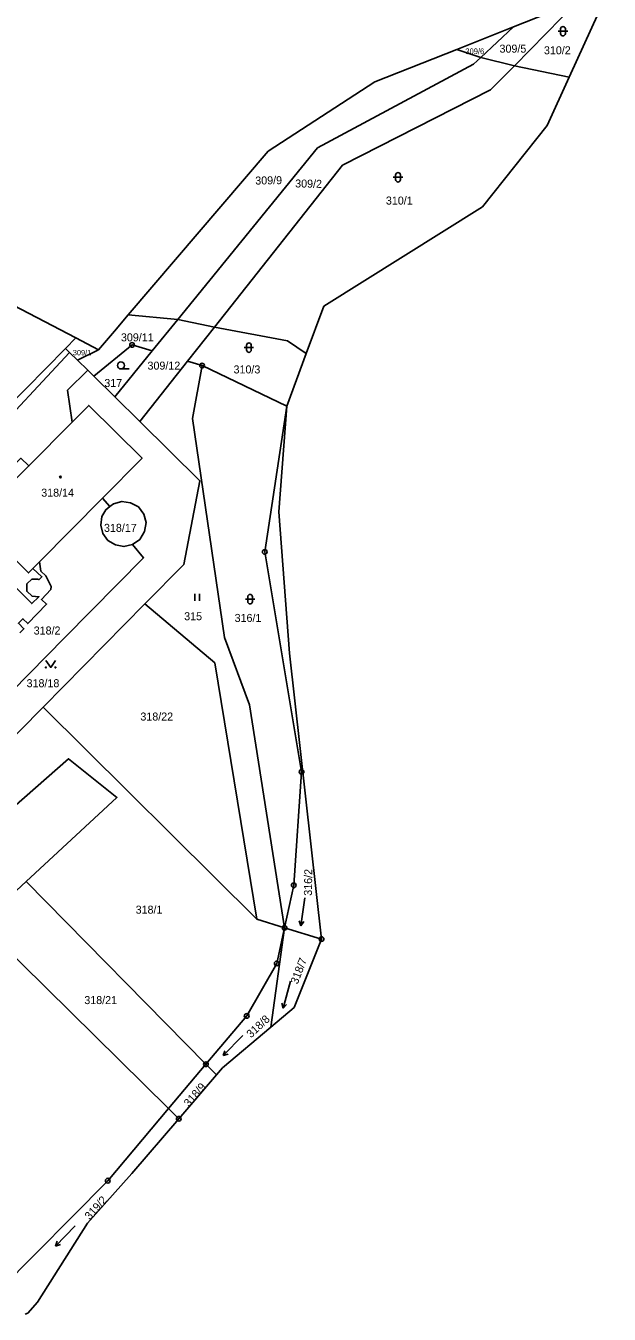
# Model space of a CAD drawing. Extents: x -562167 to -556918, y -1077891 to -1070763.
# Drawn here: x -557456.2 to -557332.3, y -1072904.2 to -1072630.6 of the extents above; entities that cross this region are included whole.
import ezdxf

# ---------------------------------------------------------------- set-up
doc = ezdxf.new("R2010")
doc.units = 0
for name, color, linetype in [('Hranice parcel', 7, 'Continuous'), ('Parcelní čísla', 7, 'Continuous'), ('Vnitřní kresba', 7, 'Continuous'), ('Značky bodu BP', 7, 'Continuous'), ('Značky budov', 7, 'Continuous'), ('Značky kultur', 7, 'Continuous')]:
    doc.layers.add(name, color=color, linetype=linetype)

msp = doc.modelspace()

# ---------------------------------------------------------------- linework, layer by layer
at = {"layer": 'Hranice parcel'}
for p, q in [((-557332.32, -1072622.85), (-557340.85, -1072641.58)), ((-557352.62, -1072630.87), (-557340.26, -1072625.99)), ((-557352.47, -1072639.11), (-557339.13, -1072625.54)), ((-557364.7, -1072635.65), (-557352.62, -1072630.87)), ((-557352.62, -1072630.87), (-557359.62, -1072637.35)), ((-557382.07, -1072642.51), (-557364.7, -1072635.65)), ((-557364.7, -1072635.65), (-557359.62, -1072637.35)), ((-557352.47, -1072639.11), (-557359.62, -1072637.35)), ((-557340.85, -1072641.58), (-557352.47, -1072639.11)), ((-557404.74, -1072657.28), (-557382.07, -1072642.51)), ((-557434.46, -1072692.04), (-557404.74, -1072657.28)), ((-557359.26, -1072669.07), (-557392.92, -1072690.18)), ((-557434.46, -1072692.04), (-557423.96, -1072693.04)), ((-557392.92, -1072690.18), (-557396.66, -1072700.25)), ((-557429.36, -1072699.68), (-557423.96, -1072693.04)), ((-557423.96, -1072693.04), (-557416.16, -1072694.6)), ((-557421.91, -1072701.87), (-557416.16, -1072694.6)), ((-557447.77, -1072699.14), (-557445.58, -1072696.93)), ((-557440.77, -1072699.43), (-557445.58, -1072696.93)), ((-557447.77, -1072699.14), (-557460.36, -1072711.9)), ((-557446.92, -1072699.98), (-557447.77, -1072699.14)), ((-557445.22, -1072701.66), (-557446.92, -1072699.98)), ((-557445.22, -1072701.66), (-557440.77, -1072699.43)), ((-557437.31, -1072709.46), (-557429.36, -1072699.68)), ((-557396.66, -1072700.25), (-557400.82, -1072711.44)), ((-557443.08, -1072703.76), (-557445.22, -1072701.66)), ((-557421.91, -1072701.87), (-557432.03, -1072714.67)), ((-557418.79, -1072702.79), (-557421.91, -1072701.87)), ((-557400.82, -1072711.44), (-557418.79, -1072702.79)), ((-557441.8, -1072705.03), (-557443.08, -1072703.76)), ((-557441.8, -1072705.03), (-557437.31, -1072709.46)), ((-557432.03, -1072714.67), (-557437.31, -1072709.46)), ((-557405.48, -1072742.35), (-557400.82, -1072711.44)), ((-557402.51, -1072733.82), (-557400.82, -1072711.44)), ((-557439.97, -1072730.97), (-557453.29, -1072744.45)), ((-557438.36, -1072732.7), (-557439.97, -1072730.97)), ((-557454.7, -1072745.88), (-557453.29, -1072744.45)), ((-557452.57, -1072775.3), (-557430.94, -1072753.39)), ((-557472.93, -1072795.94), (-557452.57, -1072775.3)), ((-557407.13, -1072820.36), (-557452.57, -1072775.3)), ((-557456.12, -1072812.33), (-557465.79, -1072821.3)), ((-557456.12, -1072812.33), (-557417.97, -1072851.16)), ((-557401.28, -1072822.16), (-557399.33, -1072813.16)), ((-557407.13, -1072820.36), (-557401.28, -1072822.16)), ((-557425.92, -1072860.58), (-557465.3, -1072821.8)), ((-557401.28, -1072822.16), (-557404.18, -1072843.27)), ((-557401.28, -1072822.16), (-557402.93, -1072829.74)), ((-557401.28, -1072822.16), (-557393.4, -1072824.58)), ((-557417.97, -1072851.16), (-557425.92, -1072860.58)), ((-557417.97, -1072851.16), (-557415.72, -1072853.38)), ((-557423.73, -1072862.73), (-557415.72, -1072853.38)), ((-557423.73, -1072862.73), (-557425.92, -1072860.58))]:
    msp.add_line(p, q, dxfattribs=at)
for points in [[(-557359.62, -1072637.35), (-557361.15, -1072638.77), (-557394.28, -1072656.57), (-557423.96, -1072693.04)], [(-557416.16, -1072694.6), (-557388.99, -1072660.25), (-557357.53, -1072644.27), (-557352.47, -1072639.11)], [(-557340.85, -1072641.58), (-557345.5, -1072651.8), (-557359.26, -1072669.07)], [(-557490.6, -1072673.36), (-557488.7, -1072674.49), (-557445.58, -1072696.93)], [(-557440.77, -1072699.43), (-557437.4, -1072695.48), (-557434.46, -1072692.04)], [(-557416.16, -1072694.6), (-557400.62, -1072697.54), (-557396.66, -1072700.25)], [(-557446.92, -1072699.98), (-557465.08, -1072719.43), (-557500.48, -1072755.79), (-557502.8, -1072760.55), (-557502.91, -1072766.76), (-557500.58, -1072771.26), (-557489.31, -1072782.32), (-557483.73, -1072785.87), (-557478.26, -1072786.97), (-557474.4, -1072786.11), (-557470.69, -1072783.59), (-557447.96, -1072760.51), (-557431.22, -1072743.59), (-557433.54, -1072740.77)], [(-557429.36, -1072699.68), (-557433.66, -1072698.41), (-557441.8, -1072705.03)], [(-557401.28, -1072822.16), (-557408.69, -1072774.83), (-557414.04, -1072760.55), (-557420.81, -1072714.01), (-557418.79, -1072702.79)], [(-557446.36, -1072714.81), (-557447.35, -1072708.02), (-557443.08, -1072703.76)], [(-557439.97, -1072730.97), (-557431.52, -1072722.42), (-557442.85, -1072711.25), (-557446.36, -1072714.81)], [(-557467.04, -1072735.58), (-557461.19, -1072729.74), (-557462.29, -1072728.68), (-557460.89, -1072727.32), (-557461.5, -1072726.68), (-557457.27, -1072722.46), (-557455.57, -1072724.11), (-557446.36, -1072714.81)], [(-557432.03, -1072714.67), (-557419.25, -1072727.28), (-557422.67, -1072745.01), (-557430.94, -1072753.39)], [(-557433.54, -1072740.77), (-557435.39, -1072741.23), (-557437.18, -1072740.84), (-557438.82, -1072739.93), (-557439.87, -1072738.43), (-557440.27, -1072736.66), (-557440.09, -1072734.83), (-557439.25, -1072733.39), (-557438.36, -1072732.7)], [(-557433.54, -1072740.77), (-557431.98, -1072739.7), (-557431.01, -1072738), (-557430.69, -1072736.13), (-557431.18, -1072734.33), (-557432.3, -1072732.76), (-557433.96, -1072731.97), (-557435.83, -1072731.62), (-557437.6, -1072732.12), (-557438.36, -1072732.7)], [(-557467.04, -1072735.58), (-557455.64, -1072746.83), (-557454.7, -1072745.88)], [(-557393.4, -1072824.58), (-557400.25, -1072763.87), (-557402.51, -1072733.82)], [(-557454.7, -1072745.88), (-557452.81, -1072747.62), (-557453.45, -1072748.27), (-557453.58, -1072748.16), (-557454.98, -1072748.15), (-557456.02, -1072749.17), (-557456.01, -1072750.7), (-557454.88, -1072751.76), (-557453.45, -1072751.87), (-557454.96, -1072753.33), (-557464.66, -1072743.79)], [(-557453.29, -1072744.45), (-557453.02, -1072746.45), (-557451.98, -1072747.45), (-557450.82, -1072749.71), (-557450.91, -1072750.32), (-557452.9, -1072752.46), (-557451.8, -1072753.44), (-557455.82, -1072757.58), (-557456.84, -1072756.55), (-557457.79, -1072757.52), (-557456.62, -1072758.67), (-557457.5, -1072759.55)], [(-557399.33, -1072813.16), (-557397.67, -1072789.06), (-557405.48, -1072742.35)], [(-557430.94, -1072753.39), (-557416.06, -1072765.93), (-557407.13, -1072820.36)], [(-557465.93, -1072802.74), (-557447.15, -1072786.3), (-557436.87, -1072794.48), (-557456.12, -1072812.33)], [(-557404.18, -1072843.27), (-557399.24, -1072839.12), (-557393.4, -1072824.58)], [(-557402.93, -1072829.74), (-557409.32, -1072840.9), (-557417.97, -1072851.16)], [(-557415.72, -1072853.38), (-557414.45, -1072851.9), (-557404.18, -1072843.27)], [(-557461.76, -1072898.98), (-557438.82, -1072875.88), (-557425.92, -1072860.58)], [(-557456.35, -1072904.24), (-557455.81, -1072903.98), (-557453.71, -1072901.71), (-557443.14, -1072884.91), (-557433.69, -1072874.34), (-557423.73, -1072862.73)]]:
    msp.add_lwpolyline(points, dxfattribs=at)
at = {"layer": 'Vnitřní kresba'}
msp.add_line((-557461.19, -1072729.74), (-557455.57, -1072724.11), dxfattribs=at)
at = {"layer": 'Značky bodu BP'}
for centre, radius in [((-557433.66, -1072698.41), 0.5), ((-557433.66, -1072698.41), 0.0303), ((-557418.79, -1072702.79), 0.5), ((-557418.79, -1072702.79), 0.0303), ((-557405.48, -1072742.35), 0.5), ((-557405.48, -1072742.35), 0.0303), ((-557397.67, -1072789.06), 0.5), ((-557397.67, -1072789.06), 0.0303), ((-557399.33, -1072813.16), 0.5), ((-557399.33, -1072813.16), 0.0303), ((-557401.28, -1072822.16), 0.5), ((-557401.28, -1072822.16), 0.0303), ((-557393.4, -1072824.58), 0.5), ((-557393.4, -1072824.58), 0.0303), ((-557402.93, -1072829.74), 0.5), ((-557402.93, -1072829.74), 0.0303), ((-557409.32, -1072840.9), 0.5), ((-557409.32, -1072840.9), 0.0303), ((-557417.97, -1072851.16), 0.5), ((-557417.97, -1072851.16), 0.0303), ((-557423.73, -1072862.73), 0.5), ((-557423.73, -1072862.73), 0.0303), ((-557438.82, -1072875.88), 0.5), ((-557438.82, -1072875.88), 0.0303)]:
    msp.add_circle(centre, radius, dxfattribs=at)
at = {"layer": 'Značky budov'}
msp.add_circle((-557448.87, -1072726.46), 0.175, dxfattribs=at)
at = {"layer": 'Značky kultur'}
for p, q in [((-557343.14, -1072631.79), (-557341.14, -1072631.79)), ((-557342.64, -1072631.29), (-557342.64, -1072632.29)), ((-557341.64, -1072632.29), (-557341.64, -1072631.29)), ((-557377.68, -1072662.31), (-557377.68, -1072663.31)), ((-557376.68, -1072663.31), (-557376.68, -1072662.31)), ((-557378.18, -1072662.81), (-557376.18, -1072662.81)), ((-557409.84, -1072698.98), (-557407.84, -1072698.98)), ((-557409.34, -1072698.48), (-557409.34, -1072699.48)), ((-557408.34, -1072699.48), (-557408.34, -1072698.48)), ((-557436.02, -1072703.51), (-557434.27, -1072703.51)), ((-557420.33, -1072752.75), (-557420.33, -1072751.25)), ((-557419.33, -1072752.75), (-557419.33, -1072751.25)), ((-557409.58, -1072752.4), (-557407.58, -1072752.4)), ((-557409.08, -1072751.9), (-557409.08, -1072752.9)), ((-557408.08, -1072752.9), (-557408.08, -1072751.9)), ((-557396.99, -1072815.81), (-557397.83, -1072821.76)), ((-557397.83, -1072821.76), (-557398.19, -1072820.72)), ((-557397.83, -1072821.76), (-557397.2, -1072820.86)), ((-557400.04, -1072833.48), (-557401.59, -1072839.27)), ((-557401.59, -1072839.27), (-557401.82, -1072838.2)), ((-557401.59, -1072839.27), (-557400.85, -1072838.46)), ((-557410.12, -1072845.02), (-557414.29, -1072849.33)), ((-557414.29, -1072849.33), (-557413.97, -1072848.28)), ((-557414.29, -1072849.33), (-557413.25, -1072848.98)), ((-557445.75, -1072885.47), (-557449.92, -1072889.78)), ((-557449.92, -1072889.78), (-557449.6, -1072888.73)), ((-557449.92, -1072889.78), (-557448.88, -1072889.43))]:
    msp.add_line(p, q, dxfattribs=at)
msp.add_lwpolyline([(-557451.94, -1072765.39), (-557450.94, -1072766.89), (-557449.94, -1072765.39)], dxfattribs=at)
for centre, radius in [((-557436.02, -1072702.76), 0.75), ((-557451.94, -1072766.89), 0.1), ((-557449.94, -1072766.89), 0.1)]:
    msp.add_circle(centre, radius, dxfattribs=at)
for centre, start, end in [((-557342.14, -1072631.29), 0, 180), ((-557342.14, -1072632.29), 180, 359.9879), ((-557377.18, -1072662.31), 0, 180), ((-557377.18, -1072663.31), 180, 359.9879), ((-557408.84, -1072698.48), 0, 180), ((-557408.84, -1072699.48), 180, 359.9879), ((-557408.58, -1072751.9), 0, 180), ((-557408.58, -1072752.9), 180, 359.9879)]:
    msp.add_arc(centre, 0.5, start, end, dxfattribs=at)

# ---------------------------------------------------------------- texts
at = {"layer": 'Parcelní čísla'}
for s, height, p in [('309/5', 1.7, (-557355.62, -1072636.34)), ('310/2', 1.7, (-557346.19, -1072636.69)), ('309/6', 1.2, (-557362.88, -1072636.65)), ('310/1', 1.7, (-557379.75, -1072668.6)), ('309/11', 1.7, (-557436.02, -1072697.65)), ('309/1', 1.139, (-557446.25, -1072700.61)), ('309/12', 1.7, (-557430.38, -1072703.65)), ('310/3', 1.7, (-557412.11, -1072704.46)), ('317', 1.7, (-557439.55, -1072707.34)), ('318/14', 1.7, (-557452.95, -1072730.63)), ('318/17', 1.7, (-557439.62, -1072738.1)), ('315', 1.7, (-557422.59, -1072756.87)), ('316/1', 1.7, (-557411.88, -1072757.23)), ('318/2', 1.7, (-557454.55, -1072759.9)), ('318/18', 1.7, (-557456.06, -1072771.09)), ('318/22', 1.7, (-557431.89, -1072778.17)), ('318/1', 1.7, (-557432.9, -1072819.18)), ('318/21', 1.7, (-557443.8, -1072838.38))]:
    msp.add_text(s, height=height, dxfattribs=at).set_placement(p)
for s, rotation, p in [('309/9', 1, (-557407.48, -1072664.36)), ('309/2', 359, (-557399.03, -1072664.96)), ('316/2', 89, (-557395.47, -1072815.39)), ('318/7', 69, (-557398.51, -1072834.29)), ('318/8', 43, (-557408.4, -1072845.67)), ('318/9', 49, (-557421.57, -1072860.33)), ('319/2', 48, (-557442.64, -1072884.32))]:
    msp.add_text(s, height=1.7, rotation=rotation, dxfattribs=at).set_placement(p)

doc.saveas('drawing.dxf')
